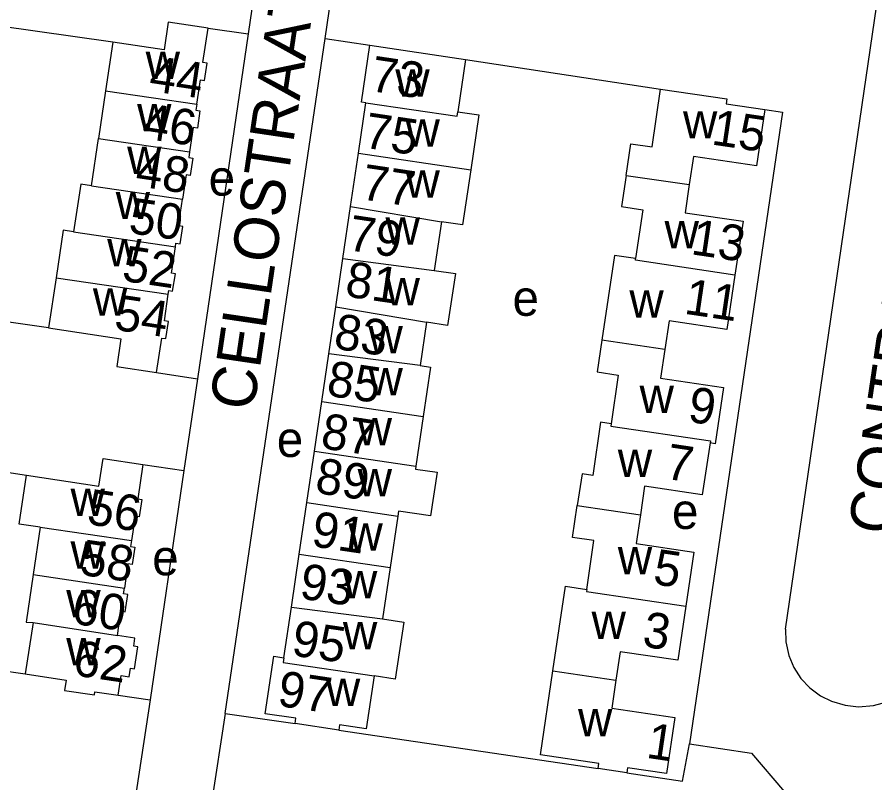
# Model space of a CAD drawing. Extents: x 163012 to 165277, y 382513 to 383987.
# Drawn here: x 164368.9 to 164465.3, y 382881.6 to 382967.6 of the extents above; entities that cross this region are included whole.
import ezdxf

# ---------------------------------------------------------------- set-up
doc = ezdxf.new("R2010")
doc.units = 0
for name, color, linetype in [('BLT_Basislijn', 7, 'Continuous'), ('BLT_Bebouwing', 7, 'Continuous'), ('BLT_Centroide', 7, 'Continuous'), ('BLT_Huisnummer', 7, 'Continuous'), ('BLT_Huisnummer_ tussenligend', 7, 'Continuous'), ('BLT_Onderdoorgang_en_onderverdeling', 7, 'Continuous'), ('BLT_Onderverdeling_panden', 7, 'Continuous'), ('BLT_Straatnaam', 7, 'Continuous'), ('BLT_Vlakafsluiter', 7, 'Continuous')]:
    doc.layers.add(name, color=color, linetype=linetype)

msp = doc.modelspace()

# ---------------------------------------------------------------- linework, layer by layer
at = {"layer": 'BLT_Basislijn'}
for p, q in [((164396.353, 382976.083), (164394.836, 382965.757)), ((164379.624, 382964.842), (164361.68, 382967.348)), ((164390.338, 382966.42), (164394.836, 382965.757)), ((164394.836, 382965.757), (164389.14, 382926.997)), ((164392.247, 382889.357), (164403.497, 382965.243)), ((164403.497, 382965.243), (164408.545, 382964.496)), ((164419.288, 382962.906), (164441.236, 382959.565)), ((164454.952, 382956.964), (164444.484, 382885.938)), ((164452.938, 382957.263), (164454.952, 382956.964)), ((164384.551, 382927.693), (164389.14, 382926.997)), ((164389.14, 382926.997), (164387.622, 382916.662)), ((164383.005, 382917.362), (164387.622, 382916.662)), ((164387.622, 382916.662), (164383.837, 382890.904)), ((164347.707, 382897.116), (164369.782, 382893.81)), ((164380.232, 382891.398), (164383.837, 382890.904)), ((164383.837, 382890.904), (164381.619, 382876.367)), ((164392.247, 382889.357), (164389.954, 382874.339)), ((164392.247, 382889.357), (164400.125, 382888.228)), ((164405.046, 382887.481), (164434.202, 382883.18))]:
    msp.add_line(p, q, dxfattribs=at)
for points in [[(164455.277, 382898.839), (164473.443, 383022.927), (164464.884, 383024.192)], [(164372.394, 382932.721), (164363.474, 382933.973), (164361.014, 382917.516), (164369.928, 382916.155)], [(164455.277, 382898.839), (164455.315, 382897.408), (164455.641, 382895.88), (164456.208, 382894.524), (164457.009, 382893.291), (164458.01, 382892.228), (164459.221, 382891.338), (164460.445, 382890.734), (164461.99, 382890.296), (164463.503, 382890.121), (164465.17, 382890.238), (164466.733, 382890.65), (164468.301, 382891.42), (164469.644, 382892.448), (164470.707, 382893.643), (164471.568, 382895.09), (164472.108, 382896.577)], [(164437.422, 382882.695), (164443.704, 382881.759), (164444.484, 382885.938)], [(164444.484, 382885.938), (164451.464, 382884.909), (164455.158, 382880.563), (164453.068, 382866.678)]]:
    msp.add_lwpolyline(points, dxfattribs=at)
at = {"layer": 'BLT_Bebouwing'}
for p, q in [((164408.545, 382964.496), (164419.288, 382962.906)), ((164419.288, 382962.906), (164418.415, 382957.004)), ((164378.809, 382959.364), (164378.014, 382954.022)), ((164407.253, 382952.345), (164408.091, 382958.021)), ((164377.231, 382948.681), (164378.014, 382954.022)), ((164406.37, 382946.365), (164407.253, 382952.345)), ((164405.503, 382940.497), (164406.37, 382946.365)), ((164416.574, 382944.65), (164415.764, 382939.179)), ((164404.7, 382935.064), (164405.503, 382940.497)), ((164403.923, 382929.8), (164404.7, 382935.064)), ((164414.9, 382933.351), (164414.179, 382928.484)), ((164403.128, 382924.422), (164403.923, 382929.8)), ((164402.305, 382918.847), (164403.128, 382924.422)), ((164414.544, 382922.733), (164413.719, 382917.158)), ((164401.45, 382913.065), (164402.305, 382918.847)), ((164400.596, 382907.282), (164401.45, 382913.065)), ((164411.676, 382911.551), (164410.82, 382905.769)), ((164371.471, 382910.305), (164370.679, 382904.972)), ((164399.713, 382901.301), (164400.596, 382907.282)), ((164410.82, 382905.769), (164409.964, 382899.986)), ((164398.873, 382895.617), (164399.713, 382901.301)), ((164374.206, 382891.958), (164377.559, 382891.461)), ((164405.046, 382887.481), (164400.125, 382888.228)), ((164437.422, 382882.695), (164434.202, 382883.18))]:
    msp.add_line(p, q, dxfattribs=at)
for points in [[(164390.338, 382966.42), (164385.848, 382967.079), (164385.387, 382963.963), (164379.624, 382964.842)], [(164389.057, 382957.848), (164389.467, 382960.594), (164389.942, 382960.525), (164390.227, 382962.469), (164389.758, 382962.536), (164390.338, 382966.42)], [(164379.624, 382964.842), (164378.809, 382959.364)], [(164408.091, 382958.021), (164407.589, 382958.097), (164408.545, 382964.496)], [(164437.365, 382949.862), (164437.891, 382953.408), (164440.269, 382953.055), (164441.236, 382959.565)], [(164441.236, 382959.565), (164448.679, 382958.46), (164448.597, 382957.907), (164452.938, 382957.263)], [(164389.057, 382957.848), (164388.959, 382957.188), (164389.428, 382957.119), (164389.14, 382955.178), (164388.669, 382955.248), (164388.259, 382952.508)], [(164418.415, 382957.004), (164420.787, 382956.653), (164419.872, 382950.476)], [(164452.938, 382957.263), (164452.002, 382950.943), (164444.926, 382951.982), (164444.461, 382948.819)], [(164388.259, 382952.508), (164388.162, 382951.861), (164388.632, 382951.789), (164388.334, 382949.842), (164387.872, 382949.916), (164387.461, 382947.169)], [(164419.872, 382950.476), (164418.957, 382944.298), (164416.574, 382944.65)], [(164437.365, 382949.862), (164436.844, 382946.35), (164439.224, 382946.002), (164438.422, 382940.514)], [(164377.231, 382948.681), (164376.031, 382948.861), (164375.218, 382943.519)], [(164444.461, 382948.819), (164443.996, 382945.656), (164450.502, 382944.7), (164449.589, 382938.634)], [(164386.664, 382941.829), (164386.727, 382942.253), (164387.199, 382942.18), (164387.488, 382944.128), (164387.018, 382944.201), (164387.461, 382947.169)], [(164375.218, 382943.519), (164374.038, 382943.697), (164373.238, 382938.355)], [(164385.865, 382936.486), (164385.928, 382936.908), (164386.35, 382936.845), (164386.687, 382938.775), (164386.219, 382938.852), (164386.664, 382941.829)], [(164438.422, 382940.514), (164436.035, 382940.863), (164434.626, 382931.348)], [(164415.764, 382939.179), (164418.147, 382938.826), (164417.284, 382932.998), (164414.9, 382933.351)], [(164373.238, 382938.355), (164372.394, 382932.721)], [(164449.589, 382938.634), (164448.671, 382932.531), (164442.187, 382933.503), (164441.705, 382930.287)], [(164384.551, 382927.693), (164385.131, 382931.573), (164385.59, 382931.503), (164385.888, 382933.446), (164385.421, 382933.514), (164385.865, 382936.486)], [(164372.394, 382932.721), (164380.527, 382931.483), (164380.072, 382928.372), (164384.551, 382927.693)], [(164434.626, 382931.348), (164434.095, 382927.758), (164436.473, 382927.408), (164435.665, 382921.917)], [(164441.705, 382930.287), (164441.223, 382927.071), (164448.323, 382926.007), (164447.387, 382919.684), (164446.792, 382919.78)], [(164414.179, 382928.484), (164415.369, 382928.308), (164414.544, 382922.733)], [(164435.665, 382921.917), (164434.475, 382922.092), (164433.597, 382916.127), (164432.397, 382916.306), (164431.863, 382912.724)], [(164446.792, 382919.78), (164445.923, 382913.942), (164439.43, 382914.913), (164438.958, 382911.685)], [(164369.928, 382916.155), (164378.064, 382914.912), (164378.531, 382918.027), (164383.005, 382917.362)], [(164383.005, 382917.362), (164382.422, 382913.479), (164382.875, 382913.408), (164382.602, 382911.482), (164382.128, 382911.516), (164381.719, 382908.79)], [(164413.719, 382917.158), (164413.67, 382916.824), (164416.087, 382916.471), (164415.361, 382911.569), (164411.758, 382912.103), (164411.676, 382911.551)], [(164371.471, 382910.305), (164369.096, 382910.658), (164369.928, 382916.155)], [(164432.941, 382903.313), (164433.718, 382908.817), (164431.33, 382909.154), (164431.863, 382912.724)], [(164438.958, 382911.685), (164438.485, 382908.457), (164444.972, 382907.507), (164444.075, 382901.408)], [(164381.719, 382908.79), (164381.618, 382908.116), (164382.088, 382908.046), (164381.796, 382906.098), (164381.326, 382906.168), (164380.919, 382903.456)], [(164370.679, 382904.972), (164369.883, 382899.628), (164370.671, 382899.568)], [(164380.141, 382898.12), (164380.53, 382900.858), (164381.005, 382900.787), (164381.297, 382902.735), (164380.822, 382902.806), (164380.919, 382903.456)], [(164429.117, 382894.164), (164430.52, 382903.655), (164432.941, 382903.313)], [(164444.075, 382901.408), (164443.174, 382895.332), (164436.683, 382896.293), (164436.213, 382893.115)], [(164370.671, 382899.568), (164369.782, 382893.81)], [(164409.964, 382899.986), (164412.343, 382899.634), (164411.393, 382893.221), (164409.014, 382893.573)], [(164380.232, 382891.398), (164380.561, 382893.614), (164381.458, 382893.481), (164381.605, 382894.46), (164382.08, 382894.388), (164382.449, 382896.853), (164381.975, 382896.927), (164382.109, 382897.819), (164380.141, 382898.12)], [(164400.125, 382888.228), (164400.21, 382888.819), (164396.762, 382889.332), (164397.725, 382895.783), (164398.873, 382895.617)], [(164369.782, 382893.81), (164374.382, 382893.116), (164374.206, 382891.958)], [(164434.202, 382883.18), (164434.285, 382883.734), (164427.719, 382884.71), (164429.117, 382894.164)], [(164409.014, 382893.573), (164408.133, 382887.619), (164405.136, 382888.074), (164405.046, 382887.481)], [(164436.213, 382893.115), (164435.743, 382889.937), (164442.844, 382888.886), (164441.905, 382882.594), (164437.509, 382883.239), (164437.422, 382882.695)], [(164377.559, 382891.461), (164377.608, 382891.787), (164380.232, 382891.398)]]:
    msp.add_lwpolyline(points, dxfattribs=at)
at = {"layer": 'BLT_Onderdoorgang_en_onderverdeling'}
for p, q in [((164437.365, 382949.862), (164444.461, 382948.819)), ((164441.705, 382930.287), (164434.626, 382931.348)), ((164431.863, 382912.724), (164438.958, 382911.685)), ((164429.117, 382894.164), (164436.213, 382893.115))]:
    msp.add_line(p, q, dxfattribs=at)
for points in [[(164449.589, 382938.634), (164438.393, 382940.318), (164438.422, 382940.514)], [(164435.665, 382921.917), (164435.63, 382921.679), (164446.828, 382920.021), (164446.792, 382919.78)], [(164432.941, 382903.313), (164432.906, 382903.068), (164444.075, 382901.408)]]:
    msp.add_lwpolyline(points, dxfattribs=at)
at = {"layer": 'BLT_Onderverdeling_panden'}
for p, q in [((164378.809, 382959.364), (164389.057, 382957.848)), ((164378.014, 382954.022), (164388.259, 382952.508)), ((164407.253, 382952.345), (164419.872, 382950.476)), ((164377.231, 382948.681), (164387.461, 382947.169)), ((164406.37, 382946.365), (164416.574, 382944.65)), ((164375.218, 382943.519), (164386.664, 382941.829)), ((164405.503, 382940.497), (164415.764, 382939.179)), ((164373.238, 382938.355), (164385.865, 382936.486)), ((164404.7, 382935.064), (164414.9, 382933.351)), ((164414.179, 382928.484), (164403.923, 382929.8)), ((164403.128, 382924.422), (164414.544, 382922.733)), ((164402.305, 382918.847), (164413.719, 382917.158)), ((164401.45, 382913.065), (164411.676, 382911.551)), ((164371.471, 382910.305), (164381.719, 382908.79)), ((164400.596, 382907.282), (164410.82, 382905.769)), ((164370.679, 382904.972), (164380.919, 382903.456)), ((164399.713, 382901.301), (164409.964, 382899.986)), ((164370.671, 382899.568), (164380.141, 382898.12))]:
    msp.add_line(p, q, dxfattribs=at)
for points in [[(164408.091, 382958.021), (164418.341, 382956.503), (164418.415, 382957.004)], [(164398.873, 382895.617), (164398.794, 382895.085), (164409.014, 382893.573)]]:
    msp.add_lwpolyline(points, dxfattribs=at)
at = {"layer": 'BLT_Vlakafsluiter'}
msp.add_line((164403.497, 382965.243), (164404.812, 382974.114), dxfattribs=at)

# ---------------------------------------------------------------- texts
at = {"layer": 'BLT_Centroide'}
for s, p in [('w', (164383.316, 382960.708)), ('w', (164411.397, 382958.701)), ('w', (164382.355, 382954.827)), ('w', (164443.749, 382954.006)), ('w', (164412.536, 382953.077)), ('w', (164381.232, 382950.015)), ('e', (164390.403, 382947.58)), ('w', (164412.536, 382947.34)), ('w', (164379.95, 382944.936)), ('w', (164410.295, 382942.058)), ('w', (164441.677, 382941.655)), ('w', (164378.988, 382939.643)), ('w', (164410.295, 382935.247)), ('w', (164377.385, 382934.083)), ('e', (164424.579, 382934.069)), ('w', (164437.721, 382933.871)), ('w', (164408.374, 382929.841)), ('w', (164408.374, 382925.122)), ('w', (164438.867, 382923.139)), ('w', (164407.161, 382919.514)), ('e', (164398.067, 382918.199)), ('w', (164436.42, 382915.936)), ('w', (164407.161, 382913.776)), ('w', (164374.868, 382911.568)), ('e', (164442.511, 382910.108)), ('w', (164406.125, 382907.674)), ('w', (164374.868, 382905.633)), ('e', (164384.059, 382904.89)), ('w', (164436.42, 382904.993)), ('w', (164405.504, 382902.305)), ('w', (164374.386, 382900.163)), ('w', (164433.466, 382897.744)), ('w', (164405.504, 382896.568)), ('w', (164374.386, 382894.764)), ('w', (164403.583, 382890.182)), ('w', (164431.943, 382886.801))]:
    msp.add_text(s, height=4, dxfattribs=at).set_placement(p)
at = {"layer": 'BLT_Huisnummer'}
for s, rotation, p in [('73', 351.58297, (164408.446, 382959.362)), ('44', 351.58097, (164383.584, 382959.378)), ('46', 351.58097, (164382.794, 382954.036)), ('15', 351.58097, (164446.846, 382953.348)), ('77', 351.58297, (164407.422, 382947.191)), ('50', 351.58097, (164381.281, 382943.408)), ('13', 351.58097, (164444.538, 382941.007)), ('81', 351.58297, (164405.631, 382936.279)), ('11', 351.58097, (164443.78, 382934.319)), ('54', 351.58097, (164379.652, 382932.527)), ('85', 351.58297, (164403.555, 382925.115)), ('9', 351.58097, (164444.178, 382922.185)), ('7', 351.58097, (164441.661, 382915.764)), ('89', 351.58297, (164402.259, 382914.181)), ('56', 351.58097, (164376.576, 382910.667)), ('58', 351.58097, (164375.759, 382904.993)), ('5', 351.58297, (164440.27, 382903.923)), ('93', 351.58297, (164400.507, 382902.309)), ('3', 351.58097, (164439.066, 382896.9)), ('62', 351.58097, (164375.018, 382893.68)), ('97', 351.58297, (164398.016, 382890.241)), ('1', 351.58097, (164439.512, 382884.392))]:
    msp.add_text(s, height=4, rotation=rotation, dxfattribs=at).set_placement(p)
at = {"layer": 'BLT_Huisnummer_ tussenligend'}
for s, rotation, p in [('75', 351.58297, (164407.744, 382952.991)), ('48', 351.58097, (164382.047, 382948.681)), ('79', 351.58297, (164405.933, 382941.47)), ('52', 351.58097, (164380.533, 382938.029)), ('83', 351.58297, (164404.358, 382930.403)), ('87', 351.58297, (164402.889, 382919.205)), ('91', 351.58297, (164401.831, 382908.179)), ('60', 351.58097, (164374.873, 382899.494)), ('95', 351.58297, (164399.603, 382895.908))]:
    msp.add_text(s, height=4, rotation=rotation, dxfattribs=at).set_placement(p)
at = {"layer": 'BLT_Straatnaam'}
for s, rotation, p in [('CONTRABASSTRAAT', 81.58254, (164467.268, 382909.284)), ('CELLOSTRAAT', 81.58241, (164395.45, 382923.275))]:
    msp.add_text(s, height=5, rotation=rotation, dxfattribs=at).set_placement(p)

doc.saveas('drawing.dxf')
